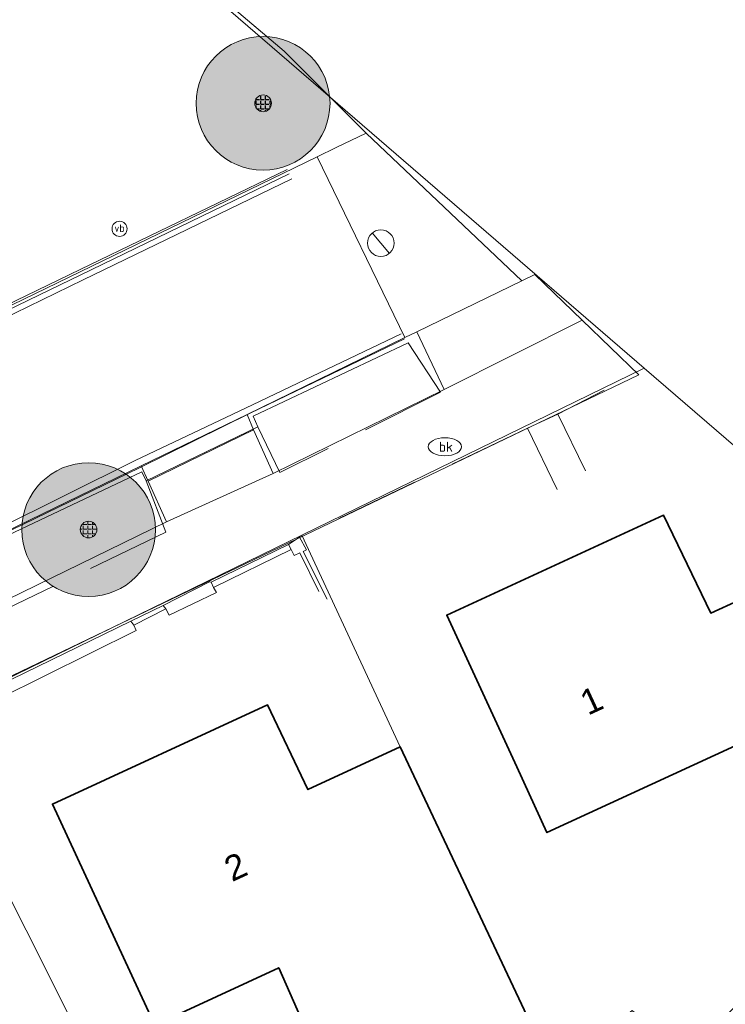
# Model space of a CAD drawing. Header units: metres. Extents: x 163543 to 168130, y 402678 to 405437.
# Tile 569 of 656: x 165494 to 165515, y 403862 to 403892. Entities that reach past the tile are written whole.
import ezdxf
from ezdxf.enums import TextEntityAlignment as Align

# ---------------------------------------------------------------- set-up
doc = ezdxf.new("R2010")
doc.units = ezdxf.units.M
doc.linetypes.add('X-CA190022.004-UO-DTM inmeting_v0.1$0$DASHED2', pattern=[0.375, 0.25, -0.125])
doc.layers.get('0').update_dxf_attribs({"lineweight": 25})
for name, color, linetype, lineweight in [('X-CA190022.004-UO-BGT_Ondergrond$0$GE_203_VGOHaag_Lijn_GEM', 253, 'X-CA190022.004-UO-BGT_Ondergrond$0$Heg', 9), ('X-CA190022.004-UO-BGT_Ondergrond$0$GE_314_WGDRijbaanLokaleweg_Vlak_GEM', 253, 'Continuous', 9), ('X-CA190022.004-UO-BGT_Ondergrond$0$GE_317_WGDVoetpad_Vlak_GEM', 253, 'Continuous', 9), ('X-CA190022.004-UO-BGT_Ondergrond$0$GE_322_WGDInrit_Vlak_GEM', 253, 'Continuous', 9), ('X-CA190022.004-UO-BGT_Ondergrond$0$GE_366_OWGBerm_groenvoorziening_Vlak_GEM', 253, 'Continuous', 9), ('X-CA190022.004-UO-BGT_Ondergrond$0$GE_401_OTDErf_Vlak_GEM', 253, 'Continuous', 9), ('X-CA190022.004-UO-BGT_Ondergrond$0$GE_4502_GBKN_Huisnummer_Lijn_GEM', 7, 'Continuous', 9), ('X-CA190022.004-UO-BGT_Ondergrond$0$GE_479_BTDGroenvoorziening_grasenkruida_GEM', 253, 'Continuous', 9), ('X-CA190022.004-UO-BGT_Ondergrond$0$GE_601_PNDgrondvlakpand_Vlak_MV_GEM', 34, 'Continuous', 35), ('X-CA190022.004-UO-BGT_Ondergrond$0$GE_814_BRDVerkeersbord_Punt_GEM', 253, 'Continuous', 9), ('X-CA190022.004-UO-BGT_Ondergrond$0$GE_882_PutBrandkraan_Punt_GEM', 253, 'Continuous', 9), ('X-CA190022.004-UO-DTM inmeting_v0.1$0$B-WE-AL-TOPOGRAFIE_CULTUURGRENS-G', 246, 'X-CA190022.004-UO-DTM inmeting_v0.1$0$DASHED2', 0), ('X-CA190022.004-UO-DTM inmeting_v0.1$0$B-WE-IE-TERREINAFSCHEIDING_KUNSTMATIG_MUUR-G', 246, 'X-CA190022.004-UO-DTM inmeting_v0.1$0$IE-TERREINAFSCHEIDING-KUNSTMATIG-DICHT', 0), ('X-CA190022.004-UO-DTM inmeting_v0.1$0$B-WE-VH-KANTOPSLUITING_ACHTERKANTBAND-G', 246, 'Continuous', 0), ('X-CA190022.004-UO-DTM inmeting_v0.1$0$B-WE-VH-KANTOPSLUITING_VOORKANTBAND-G', 246, 'Continuous', 0), ('X-CA190022.004-UO-DTM inmeting_v0.1$0$B-WE-VH-VERHARDING_ASFALT-G', 246, 'Continuous', 0), ('X-CA190022.004-UO-DTM inmeting_v0.1$0$B-WE-VH-VERHARDING_KLINKERS-G', 246, 'Continuous', 0), ('X-CA190022.004-UO-DTM inmeting_v0.1$0$B-WE-VH-VERHARDING_TEGELS-G', 246, 'Continuous', 0), ('X-CA190022.004-UO-DWM_Beplanting$0$B-WE-GR-BOOM-S AFKOMSTIG UIT BGT', 252, 'Continuous', 0), ('X-CA190022.004-UO-KAD_Percelen$0$B-WE-KG-GRENS_PERCEEL-GV', 150, 'Continuous', 9), ('X-CA190022.004-UO-WHM_Putten en kolken combi_v0.1$0$PUTRANDEN INMETING', 251, 'Continuous', 15)]:
    doc.layers.add(name, color=color, linetype=linetype, lineweight=lineweight)
doc.layers.add('X-CA190022.004-UO-DWM_Beplanting$0$B-WE-GR-BOOM-S AFKOMSTIG UIT BOMENBESTAND GEMEENTE', color=252, linetype='Continuous')
doc.layers.add('X-CA190022.004-UO-DWM_Beplanting$0$N-GV-GR-GRAS-A-200', color=7, linetype='Continuous')
doc.styles.add('X-CA190022.004-UO-BGT_Ondergrond$0$BGT_NAR', font='arial.ttf', dxfattribs={"height": 1})
doc.styles.add('X-CA190022.004-UO-BGT_Ondergrond$0$NLCS-ISO', font='NLCS-ISO.ttf')
doc.linetypes.add('X-CA190022.004-UO-BGT_Ondergrond$0$Heg', pattern='A,5,-1.5,[2,dgnlstyle-meierijstad.shx,S=0.007937,R=45,X=0,Y=0],-1.5', length=8)
doc.linetypes.add('X-CA190022.004-UO-DTM inmeting_v0.1$0$IE-TERREINAFSCHEIDING-KUNSTMATIG-DICHT', pattern='A,8,-1,[82,NLCS.SHX,S=0.75,R=90,X=0,Y=0],-1', length=10)

# ---------------------------------------------------------------- blocks, each defined once
blk = doc.blocks.new('X-CA190022.004-UO-BGT_Ondergrond$0$SKL-WATER_BRANDKRAAN_BRANDPUT-SO')
at = {"color": 0, "linetype": 'ByBlock', "lineweight": 18}
blk.add_ellipse((0, 0), major_axis=(2.5, 0), ratio=0.54, dxfattribs=at)
at = {"color": 0, "linetype": 'ByBlock', "lineweight": 18, "style": 'X-CA190022.004-UO-BGT_Ondergrond$0$NLCS-ISO'}
blk.add_text('bk', height=1.5, dxfattribs=at).set_placement((0.16, 0), align=Align.MIDDLE_CENTER)
blk = doc.blocks.new('X-CA190022.004-UO-BGT_Ondergrond$0$IMGEOBrandkraanput')
at = {"xscale": 5, "yscale": 5, "zscale": 5}
blk.add_blockref('X-CA190022.004-UO-BGT_Ondergrond$0$SKL-WATER_BRANDKRAAN_BRANDPUT-SO', (0, 0), dxfattribs=at)
blk = doc.blocks.new('X-CA190022.004-UO-BGT_Ondergrond$0$SIE-WEG_PAAL_VERKEERSBORD-SO')
at = {"linetype": 'ByBlock', "lineweight": 18}
blk.add_circle((0, 0), 1.5, dxfattribs=at)
at = {"linetype": 'ByBlock', "lineweight": 18, "style": 'X-CA190022.004-UO-BGT_Ondergrond$0$NLCS-ISO'}
blk.add_text('vb', height=1.5, dxfattribs=at).set_placement((0, 0.13), align=Align.MIDDLE_CENTER)
blk = doc.blocks.new('X-CA190022.004-UO-BGT_Ondergrond$0$IMGEOVerkeersbord')
at = {"xscale": 5, "yscale": 5, "zscale": 5}
blk.add_blockref('X-CA190022.004-UO-BGT_Ondergrond$0$SIE-WEG_PAAL_VERKEERSBORD-SO', (0, 0), dxfattribs=at)
blk = doc.blocks.new('X-CA190022.004-UO-DWM_Beplanting$0$SGR-BOOM_01-SO')
at = {"linetype": 'ByBlock', "lineweight": 18}
h = blk.add_hatch(color=0, dxfattribs=at)
h.dxf.hatch_style = 1
edge = h.paths.add_edge_path()
edge.add_arc((0, 0), 0.25, 0, 360)
at = {"color": 0, "linetype": 'ByBlock', "lineweight": 18}
for radius in [2, 0.25]:
    blk.add_circle((0, 0), radius, dxfattribs=at)
blk = doc.blocks.new('X-CA190022.004-UO-DWM_Beplanting$0$IMGEOBoom')
at = {"transparency": 33554457}
h = blk.add_hatch(color=256, dxfattribs=at)
h.dxf.hatch_style = 1
edge = h.paths.add_edge_path()
edge.add_arc((0, 0), 100, 0, 360)
edge = h.paths.add_edge_path(flags=17)
edge.add_arc((0, 0), 12.5, 0, 360)
h = blk.add_hatch()
h.set_pattern_fill('ANGLE', color=256)
h.set_pattern_definition([(0, (0, 0), (0, 6.985), [5.08, -1.905]), (90, (0, 0), (-6.985, 4e-16), [5.08, -1.905])])
edge = h.paths.add_edge_path(flags=17)
edge.add_arc((0, 0), 12.5, 0, 360)
at = {"layer": 'X-CA190022.004-UO-DWM_Beplanting$0$N-GV-GR-GRAS-A-200'}
h = blk.add_hatch(color=256, dxfattribs=at)
h.dxf.hatch_style = 1
edge = h.paths.add_edge_path(flags=17)
edge.add_arc((0, 0), 12.5, 0, 360)
at = {"xscale": 50, "yscale": 50, "zscale": 50}
blk.add_blockref('X-CA190022.004-UO-DWM_Beplanting$0$SGR-BOOM_01-SO', (0, 0), dxfattribs=at)
blk = doc.blocks.new('X-CA190022.004-UO-WHM_Putten en kolken combi_v0.1$0$putdeksel 1.03')
blk.add_circle((0, 0), 0.25)
blk = doc.blocks.new('X-CA190022.004-UO-WHM_Putten en kolken combi_v0.1$0$Putdeksel 1.04')
at = {"flags": 128}
blk.add_lwpolyline([(-0.161, 0.191), (0.161, -0.191)], dxfattribs=at)
blk.add_blockref('X-CA190022.004-UO-WHM_Putten en kolken combi_v0.1$0$putdeksel 1.03', (0, 0))

msp = doc.modelspace()

# ---------------------------------------------------------------- linework, layer by layer
at = {"layer": 'X-CA190022.004-UO-BGT_Ondergrond$0$GE_203_VGOHaag_Lijn_GEM'}
for p, q in [((165487.482, 403902.701), (165501.75, 403890.633)), ((165501.75, 403890.633), (165504.2, 403888.18))]:
    msp.add_line(p, q, dxfattribs=at)
at = {"layer": 'X-CA190022.004-UO-BGT_Ondergrond$0$GE_314_WGDRijbaanLokaleweg_Vlak_GEM', "flags": 128}
for points in [[(165504.2, 403888.18), (165508.858, 403883.764), (165505.718, 403882.236), (165505.358, 403882.061), (165502.733, 403887.468), (165503.307, 403887.747), (165504.2, 403888.18)], [(165317.94, 403797.77), (165450.872, 403862.295), (165453.492, 403863.567), (165458.165, 403865.835), (165462.706, 403868.039), (165466.438, 403869.85), (165467.289, 403870.263), (165468.64, 403870.919), (165502.733, 403887.468), (165505.358, 403882.061), (165500.643, 403879.766), (165497.473, 403878.224), (165471.615, 403865.64), (165471.159, 403865.418), (165454.377, 403857.324), (165435.261, 403848.004), (165428.91, 403844.923), (165428.309, 403844.631), (165413.209, 403837.305), (165410.8, 403836.137), (165410.141, 403835.817), (165404.196, 403832.933)]]:
    msp.add_lwpolyline(points, dxfattribs=at)
at = {"layer": 'X-CA190022.004-UO-BGT_Ondergrond$0$GE_317_WGDVoetpad_Vlak_GEM', "flags": 128}
for points in [[(165510.661, 403882.579), (165512.35, 403880.95), (165491.124, 403870.755), (165481.737, 403866.247), (165478.197, 403864.547), (165471.251, 403861.21), (165471, 403861.09), (165467.779, 403859.542)], [(165471.159, 403865.418), (165471.615, 403865.64), (165472.336, 403863.999), (165485.698, 403870.425), (165498.231, 403876.55), (165501.423, 403877.996), (165506.536, 403880.508), (165510.661, 403882.579)]]:
    msp.add_lwpolyline(points, dxfattribs=at)
at = {"layer": 'X-CA190022.004-UO-BGT_Ondergrond$0$GE_322_WGDInrit_Vlak_GEM', "flags": 128}
for points in [[(165510.661, 403882.579), (165506.536, 403880.508), (165505.718, 403882.236), (165508.858, 403883.764), (165509.24, 403883.95), (165510.661, 403882.579)], [(165500.828, 403879.3), (165497.679, 403877.768), (165497.473, 403878.224), (165500.643, 403879.766), (165500.828, 403879.3)], [(165501.423, 403877.996), (165498.231, 403876.55), (165497.679, 403877.768), (165500.828, 403879.3), (165501.423, 403877.996)]]:
    msp.add_lwpolyline(points, dxfattribs=at)
at = {"layer": 'X-CA190022.004-UO-BGT_Ondergrond$0$GE_366_OWGBerm_groenvoorziening_Vlak_GEM', "flags": 128}
for points in [[(165506.536, 403880.508), (165501.423, 403877.996), (165500.828, 403879.3), (165500.643, 403879.766), (165505.358, 403882.061), (165505.718, 403882.236), (165506.536, 403880.508)], [(165498.231, 403876.55), (165485.698, 403870.425), (165472.336, 403863.999), (165471.615, 403865.64), (165497.473, 403878.224), (165497.679, 403877.768), (165498.231, 403876.55)]]:
    msp.add_lwpolyline(points, dxfattribs=at)
at = {"layer": 'X-CA190022.004-UO-BGT_Ondergrond$0$GE_401_OTDErf_Vlak_GEM', "flags": 128}
for points in [[(165538.32, 403862.77), (165503.758, 403822.41), (165496.379, 403813.731), (165496.378, 403813.731), (165485.591, 403811.388), (165481.789, 403813.869), (165481.78, 403813.875), (165476.379, 403837.959), (165475.856, 403840.688), (165471.251, 403861.21), (165478.197, 403864.547), (165481.737, 403866.247), (165491.124, 403870.755), (165512.35, 403880.95), (165510.661, 403882.579), (165509.24, 403883.95), (165508.858, 403883.764), (165504.2, 403888.18), (165501.75, 403890.633), (165487.482, 403902.701), (165499.634, 403908.667), (165524.544, 403920.283)], [(165515.881, 403870.153), (165509.604, 403867.257), (165508.7, 403869.22), (165506.61, 403873.76), (165513.09, 403876.75), (165514.5, 403873.82), (165515.33, 403874.2), (165515.58, 403874.47), (165516.74, 403873.48), (165518.58, 403875.64), (165522.37, 403872.38), (165523.629, 403871.297), (165528.112, 403867.474), (165526.157, 403865.206), (165524.642, 403866.512), (165523.931, 403865.686), (165520.9, 403868.298), (165519.764, 403866.93), (165515.881, 403870.153)], [(165509.83, 403860.03), (165512.15, 403861.93), (165519.43, 403855.69), (165517.37, 403853.32), (165522.48, 403848.89), (165517.24, 403842.84), (165508.923, 403850.034), (165514.177, 403856.07), (165509.636, 403859.848), (165507.392, 403857.735), (165505.644, 403861.385), (165502.903, 403860.217), (165501.589, 403863.211), (165497.879, 403861.497), (165494.82, 403868.11), (165501.25, 403871.08), (165502.46, 403868.54), (165505.22, 403869.82), (165509.83, 403860.03)]]:
    msp.add_lwpolyline(points, dxfattribs=at)
at = {"layer": 'X-CA190022.004-UO-BGT_Ondergrond$0$GE_479_BTDGroenvoorziening_grasenkruida_GEM', "flags": 128}
msp.add_lwpolyline([(165524.544, 403920.283), (165499.634, 403908.667), (165487.482, 403902.701), (165501.75, 403890.633), (165504.2, 403888.18), (165503.307, 403887.747), (165502.733, 403887.468), (165468.64, 403870.919), (165469.04, 403872.87), (165470.412, 403879.566)], dxfattribs=at)
at = {"layer": 'X-CA190022.004-UO-BGT_Ondergrond$0$GE_601_PNDgrondvlakpand_Vlak_MV_GEM', "flags": 128}
for points in [[(165522.37, 403872.38), (165523.629, 403871.297), (165521.541, 403869.07), (165520.9, 403868.298), (165519.764, 403866.93), (165515.881, 403870.153), (165509.604, 403867.257), (165508.7, 403869.22), (165506.61, 403873.76), (165513.09, 403876.75), (165514.5, 403873.82), (165515.33, 403874.2), (165515.58, 403874.47), (165516.74, 403873.48), (165518.58, 403875.64), (165522.37, 403872.38)], [(165497.879, 403861.497), (165494.82, 403868.11), (165501.25, 403871.08), (165502.46, 403868.54), (165505.22, 403869.82), (165509.83, 403860.03), (165509.636, 403859.848), (165507.392, 403857.735), (165505.644, 403861.385), (165502.903, 403860.217), (165501.589, 403863.211), (165497.879, 403861.497)]]:
    msp.add_lwpolyline(points, dxfattribs=at)
at = {"layer": 'X-CA190022.004-UO-DTM inmeting_v0.1$0$B-WE-AL-TOPOGRAFIE_CULTUURGRENS-G', "ltscale": 10}
for p, q in [((165505.451, 403881.903, 9.083), (165506.42, 403880.427, 9.093)), ((165506.42, 403880.427, 9.093), (165501.619, 403878.024, 9.123)), ((165501.619, 403878.024, 9.123), (165500.959, 403879.389, 9.123)), ((165509.022, 403879.356, 9.171), (165502.212, 403876.089, 9.177)), ((165497.619, 403877.776, 9.12), (165498.215, 403876.241, 9.109)), ((165498.215, 403876.241, 9.109), (165493.028, 403873.75, 9.13))]:
    msp.add_line(p, q, dxfattribs=at)
at = {"layer": 'X-CA190022.004-UO-DTM inmeting_v0.1$0$B-WE-IE-TERREINAFSCHEIDING_KUNSTMATIG_MUUR-G'}
for p, q in [((165502.212, 403876.089, 9.177), (165501.882, 403875.873, 9.238)), ((165501.882, 403875.873, 9.238), (165501.954, 403875.727, 9.236)), ((165502.412, 403875.712, 9.19), (165502.212, 403876.089, 9.177)), ((165501.954, 403875.727, 9.236), (165502.043, 403875.545, 9.226)), ((165502.043, 403875.545, 9.226), (165502.219, 403875.624, 9.257)), ((165502.219, 403875.624, 9.257), (165502.781, 403874.469, 9.26)), ((165502.313, 403875.663, 9.17), (165502.412, 403875.712, 9.19)), ((165503.032, 403874.234, 9.193), (165502.313, 403875.663, 9.17)), ((165499.513, 403874.755, 9.199), (165498.129, 403874.049, 9.294)), ((165499.564, 403874.748, 9.223), (165499.513, 403874.755, 9.199)), ((165499.636, 403874.586, 9.227), (165499.564, 403874.748, 9.223)), ((165498.308, 403873.755, 9.251), (165499.726, 403874.434, 9.208)), ((165499.726, 403874.434, 9.208), (165499.636, 403874.586, 9.227)), ((165498.129, 403874.049, 9.294), (165498.21, 403873.952, 9.298)), ((165498.21, 403873.952, 9.298), (165498.308, 403873.755, 9.251)), ((165497.17, 403873.583, 9.301), (165493.053, 403871.58, 9.327)), ((165497.255, 403873.462, 9.302), (165497.17, 403873.583, 9.301)), ((165497.32, 403873.297, 9.243), (165497.255, 403873.462, 9.302)), ((165493.221, 403871.266, 9.272), (165497.32, 403873.297, 9.243))]:
    msp.add_line(p, q, dxfattribs=at)
at = {"layer": 'X-CA190022.004-UO-DTM inmeting_v0.1$0$B-WE-VH-KANTOPSLUITING_ACHTERKANTBAND-G'}
for points in [[(165501.834, 403887.087, 9.133), (165495.654, 403884.1, 9.106), (165490.189, 403881.458, 9.087), (165484.135, 403878.535, 9.054), (165477.757, 403875.421, 9.066), (165471.732, 403872.493, 9.057), (165469.155, 403871.225, 9.055), (165468.686, 403871.021, 8.999), (165468.608, 403870.974, 9.005), (165468.299, 403870.83, 8.977), (165466.572, 403869.975, 8.983), (165466.434, 403869.927, 8.983), (165462.253, 403867.901, 8.978), (165457.869, 403865.783, 8.957), (165456.577, 403865.12, 9.048), (165450.564, 403862.245, 9.049), (165445.935, 403859.972, 9.048), (165439.705, 403856.957, 9.056), (165434.495, 403854.445, 9.041)], [(165505.451, 403881.903, 9.083), (165500.826, 403879.709, 9.106), (165500.959, 403879.389, 9.123), (165497.619, 403877.776, 9.12), (165497.495, 403878.05, 9.109), (165493.311, 403876.058, 9.108), (165487.734, 403873.339, 9.101), (165483.182, 403871.121, 9.095), (165477.457, 403868.33, 9.074), (165472.899, 403866.111, 9.05), (165471.81, 403865.55, 9.027), (165470.966, 403865.158, 9.028), (165469.979, 403864.424, 9.03), (165469.094, 403863.538, 9.027), (165468.416, 403862.444, 9.026), (165468.029, 403861.183, 9.019)], [(165501.954, 403875.727, 9.236), (165499.636, 403874.586, 9.227)], [(165498.21, 403873.952, 9.298), (165497.255, 403873.462, 9.302)]]:
    msp.add_polyline3d(points, dxfattribs=at)
at = {"layer": 'X-CA190022.004-UO-DTM inmeting_v0.1$0$B-WE-VH-KANTOPSLUITING_VOORKANTBAND-G'}
for points in [[(165501.899, 403886.965, 9.019), (165495.666, 403883.943, 8.989), (165490.309, 403881.35, 8.972), (165484.224, 403878.411, 8.95), (165477.789, 403875.279, 8.936), (165471.765, 403872.337, 8.941), (165468.579, 403870.798, 8.947), (165466.438, 403869.761, 8.955), (165462.299, 403867.725, 8.968), (165457.929, 403865.642, 8.955), (165450.653, 403862.099, 8.916), (165446.024, 403859.844, 8.926), (165439.772, 403856.804, 8.932), (165434.54, 403854.306, 8.921)], [(165505.347, 403882.028, 9.046), (165500.734, 403879.797, 8.979), (165497.428, 403878.168, 8.993), (165493.257, 403876.147, 8.971), (165487.672, 403873.444, 8.998), (165483.08, 403871.227, 8.965), (165477.405, 403868.472, 8.956), (165472.801, 403866.221, 8.933), (165471.755, 403865.684, 8.916), (165470.857, 403865.256, 8.933), (165469.936, 403864.588, 8.94), (165468.981, 403863.617, 8.936), (165468.317, 403862.48, 8.948), (165467.897, 403861.174, 8.944), (165467.804, 403860.13, 8.97), (165467.854, 403858.977, 8.963), (165468.025, 403858.1, 8.961), (165468.874, 403854.311, 8.947), (165469.774, 403850.073, 8.949), (165470.416, 403847.228, 8.937), (165471.485, 403842.622, 8.92), (165472.056, 403839.881, 8.906)], [(165501.882, 403875.873, 9.238), (165499.564, 403874.748, 9.223)], [(165498.129, 403874.049, 9.294), (165497.17, 403873.583, 9.301)]]:
    msp.add_polyline3d(points, dxfattribs=at)
at = {"layer": 'X-CA190022.004-UO-DTM inmeting_v0.1$0$B-WE-VH-VERHARDING_ASFALT-G'}
for points in [[(165501.974, 403886.811, 9.058), (165495.742, 403883.788, 9.017), (165490.417, 403881.201, 9.011), (165484.284, 403878.244, 8.985), (165477.906, 403875.153, 8.979), (165471.807, 403872.167, 8.971), (165468.661, 403870.61, 8.98), (165466.553, 403869.57, 8.991), (165462.338, 403867.569, 8.97), (165457.977, 403865.462, 8.974), (165450.771, 403861.977, 8.946), (165446.101, 403859.702, 8.968), (165439.882, 403856.682, 8.977), (165434.629, 403854.137, 8.963)], [(165505.248, 403882.177, 9.037), (165500.597, 403879.948, 9.027), (165497.295, 403878.384, 9.029), (165493.144, 403876.319, 9.007), (165487.604, 403873.63, 9.009), (165482.99, 403871.369, 8.988), (165477.314, 403868.642, 8.983), (165472.705, 403866.374, 8.96), (165471.604, 403865.84, 8.952), (165470.721, 403865.398, 8.96), (165469.861, 403864.739, 8.968), (165468.847, 403863.76, 8.979), (165468.153, 403862.554, 8.985), (165467.661, 403861.127, 8.975), (165467.688, 403860.047, 8.971), (165467.713, 403858.987, 8.975), (165467.869, 403858.073, 8.971), (165468.728, 403854.233, 8.955), (165469.636, 403850.069, 8.945), (165470.31, 403847.16, 8.933), (165471.332, 403842.582, 8.924), (165471.931, 403839.844, 8.921)]]:
    msp.add_polyline3d(points, dxfattribs=at)
at = {"layer": 'X-CA190022.004-UO-DTM inmeting_v0.1$0$B-WE-VH-VERHARDING_KLINKERS-G'}
msp.add_polyline3d([(165511.31, 403880.486, 9.159), (165509.925, 403879.77, 9.184)], dxfattribs=at)
at = {"layer": 'X-CA190022.004-UO-DTM inmeting_v0.1$0$B-WE-VH-VERHARDING_TEGELS-G'}
for points in [[(165510.759, 403878.073, 9.277), (165509.925, 403879.77, 9.184), (165509.022, 403879.356, 9.171)], [(165509.905, 403877.515, 9.279), (165509.022, 403879.356, 9.171)]]:
    msp.add_polyline3d(points, dxfattribs=at)
at = {"layer": 'X-CA190022.004-UO-KAD_Percelen$0$B-WE-KG-GRENS_PERCEEL-GV', "flags": 128}
for points in [[(165544.369, 403869.579), (165505.303, 403903.521), (165500.095, 403908.046), (165488.008, 403902.301), (165512.515, 403881.147), (165523.967, 403871.262), (165536.316, 403860.6), (165536.643, 403860.314)], [(165502.278, 403876.156), (165505.22, 403869.82), (165509.985, 403859.701), (165512.46, 403861.72), (165513.806, 403860.555), (165523.967, 403871.262), (165512.515, 403881.147)], [(165490.886, 403870.6), (165500.318, 403851.813), (165509.985, 403859.701), (165505.22, 403869.82), (165502.278, 403876.156)], [(165476.531, 403838.4), (165489.721, 403841.211), (165500.318, 403851.813), (165490.886, 403870.6), (165471.394, 403861.093)]]:
    msp.add_lwpolyline(points, close=True, dxfattribs=at)
msp.add_lwpolyline([(165497.667, 403757.082), (165501.252, 403778.269), (165482.14, 403813.619), (165476.531, 403838.4), (165471.394, 403861.093), (165490.886, 403870.6), (165502.278, 403876.156), (165512.515, 403881.147), (165488.008, 403902.301), (165414.648, 403867.011), (165432.29, 403842.158), (165433.171, 403842.55), (165456.543, 403853.918), (165459.871, 403852.29), (165465.213, 403828.507), (165469.095, 403811.313), (165472.909, 403794.011), (165474.352, 403787.415), (165476.721, 403776.593), (165481.531, 403755.119)], dxfattribs=at)

# ---------------------------------------------------------------- block references
at = {"layer": 'X-CA190022.004-UO-BGT_Ondergrond$0$GE_814_BRDVerkeersbord_Punt_GEM', "xscale": 0.03, "yscale": 0.03, "zscale": 0.02}
msp.add_blockref('X-CA190022.004-UO-BGT_Ondergrond$0$IMGEOVerkeersbord', (165496.828, 403885.316), dxfattribs=at)
at = {"layer": 'X-CA190022.004-UO-BGT_Ondergrond$0$GE_882_PutBrandkraan_Punt_GEM', "xscale": 0.04, "yscale": 0.04, "zscale": 0.02}
msp.add_blockref('X-CA190022.004-UO-BGT_Ondergrond$0$IMGEOBrandkraanput', (165506.553, 403878.796), dxfattribs=at)
at = {"layer": 'X-CA190022.004-UO-DWM_Beplanting$0$B-WE-GR-BOOM-S AFKOMSTIG UIT BGT', "xscale": 0.02, "yscale": 0.02, "zscale": 0.02}
for p in [(165501.119, 403889.07), (165495.903, 403876.319)]:
    msp.add_blockref('X-CA190022.004-UO-DWM_Beplanting$0$IMGEOBoom', p, dxfattribs=at)
at = {"layer": 'X-CA190022.004-UO-DWM_Beplanting$0$B-WE-GR-BOOM-S AFKOMSTIG UIT BOMENBESTAND GEMEENTE', "xscale": 0.02, "yscale": 0.02, "zscale": 0.02}
msp.add_blockref('X-CA190022.004-UO-DWM_Beplanting$0$IMGEOBoom', (165501.119, 403889.07), dxfattribs=at)
at = {"layer": 'X-CA190022.004-UO-WHM_Putten en kolken combi_v0.1$0$PUTRANDEN INMETING', "linetype": 'ByBlock', "lineweight": -2, "xscale": 1.6, "yscale": 1.6, "zscale": 1.6}
msp.add_blockref('X-CA190022.004-UO-WHM_Putten en kolken combi_v0.1$0$Putdeksel 1.04', (165504.639, 403884.888, 9.01), dxfattribs=at)

# ---------------------------------------------------------------- texts
at = {"layer": 'X-CA190022.004-UO-BGT_Ondergrond$0$GE_4502_GBKN_Huisnummer_Lijn_GEM', "style": 'X-CA190022.004-UO-BGT_Ondergrond$0$BGT_NAR'}
for s, p in [('1', (165510.933, 403871.21)), ('2', (165500.296, 403866.234))]:
    msp.add_text(s, height=0.75, rotation=24.8, dxfattribs=at).set_placement(p, align=Align.MIDDLE_CENTER)

doc.saveas('drawing.dxf')
